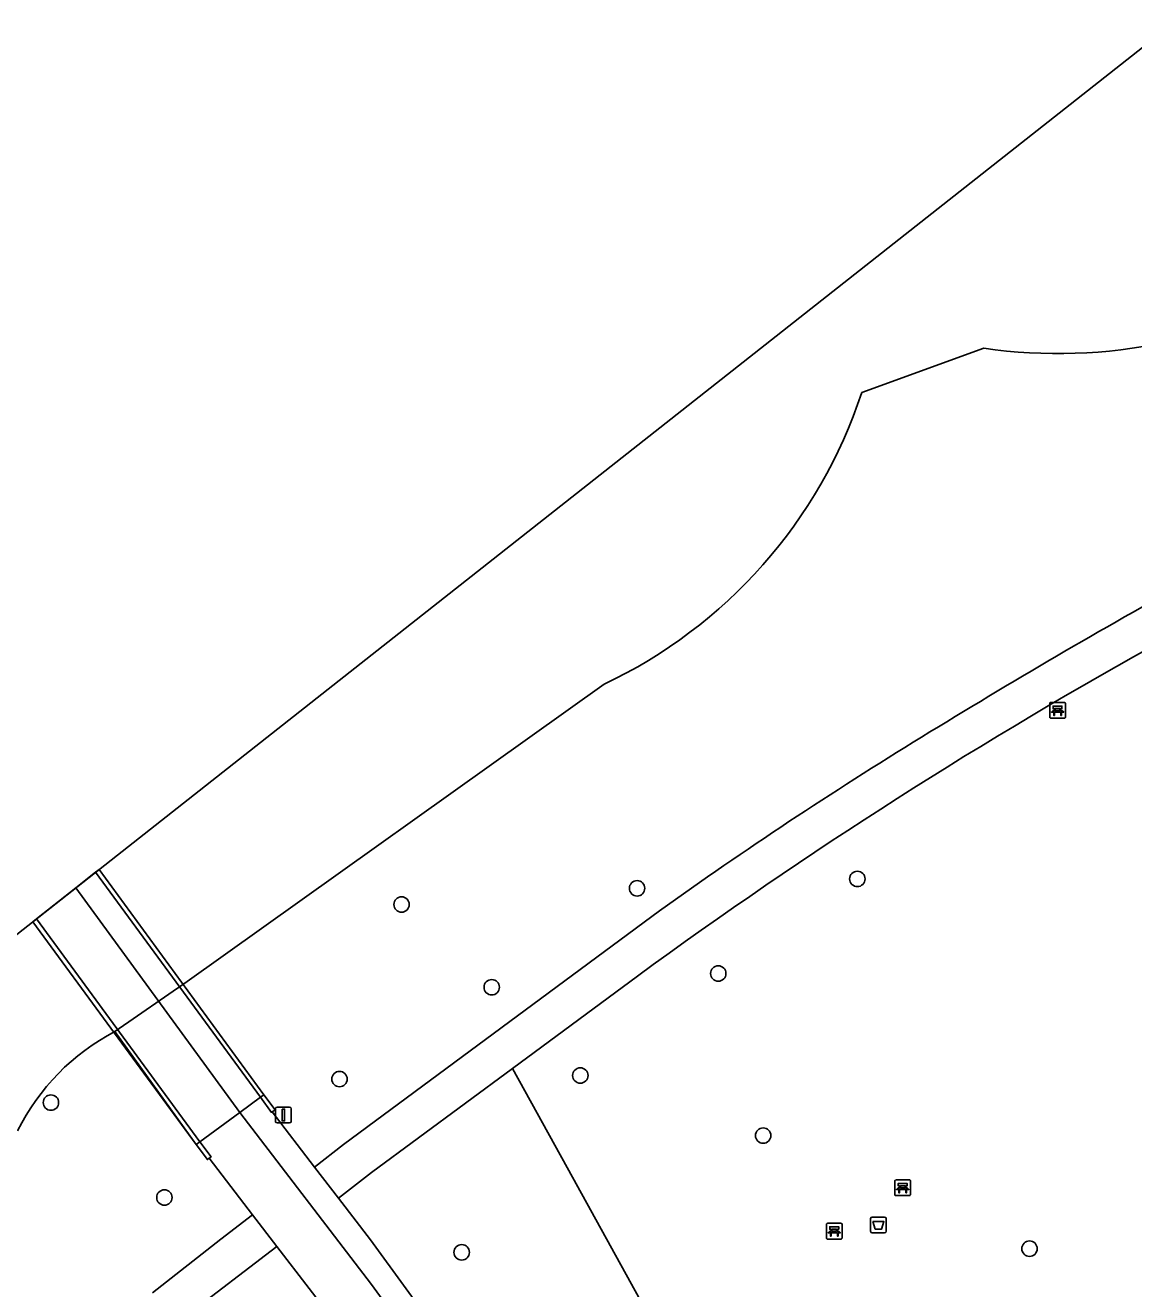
# Model space of a CAD drawing. Extents: x 159674 to 160531, y 382172 to 382904.
# Drawn here: x 160161.2 to 160231.5, y 382742.3 to 382822.4 of the extents above; entities that cross this region are included whole.
import ezdxf

# ---------------------------------------------------------------- set-up
doc = ezdxf.new("R2010")
doc.units = 0
for name, color, linetype in [('IMGEO_Afvalbak', 7, 'Continuous'), ('IMGEO_Bank', 7, 'Continuous'), ('IMGEO_Boom', 7, 'Continuous'), ('IMGEO_Dek', 7, 'Continuous'), ('IMGEO_Fietspad_gesloten', 7, 'Continuous'), ('IMGEO_Fietspad_open', 7, 'Continuous'), ('IMGEO_Groenvoorziening', 7, 'Continuous'), ('IMGEO_Lichtmast', 7, 'Continuous'), ('IMGEO_Meer_plas_ven_vijver', 7, 'Continuous'), ('IMGEO_Muur', 7, 'Continuous'), ('IMGEO_Voetpad_gesloten', 7, 'Continuous'), ('IMGEO_Voetpad_halfverhard', 7, 'Continuous'), ('IMGEO_Voetpad_open', 7, 'Continuous')]:
    doc.layers.add(name, color=color, linetype=linetype)

msp = doc.modelspace()

# ---------------------------------------------------------------- linework, layer by layer
at = {"layer": 'IMGEO_Afvalbak'}
for p, q in [((160214.836, 382745.958), (160214.836, 382746.758)), ((160214.836, 382746.758), (160214.836, 382745.958)), ((160214.936, 382746.858), (160215.726, 382746.858)), ((160215.726, 382746.858), (160214.936, 382746.858)), ((160215.826, 382746.758), (160215.826, 382745.958)), ((160215.826, 382745.958), (160215.826, 382746.758)), ((160215.726, 382745.858), (160214.936, 382745.858)), ((160214.936, 382745.858), (160215.726, 382745.858))]:
    msp.add_line(p, q, dxfattribs=at)
msp.add_lwpolyline([(160214.979, 382746.572), (160215.683, 382746.572), (160215.534, 382746.102), (160215.128, 382746.102), (160214.979, 382746.572)], dxfattribs=at)
for centre, start, end in [((160214.936, 382746.758), 90, 180), ((160214.936, 382746.758), 90, 180), ((160215.726, 382746.758), 0, 90), ((160215.726, 382746.758), 360, 90), ((160214.936, 382745.958), 180, 270), ((160214.936, 382745.958), 180, 270), ((160215.726, 382745.958), 270, 0), ((160215.726, 382745.958), 270, 0)]:
    msp.add_arc(centre, 0.1, start, end, dxfattribs=at)
at = {"layer": 'IMGEO_Bank'}
for p, q in [((160226.268, 382779.479), (160227.109, 382779.479)), ((160227.109, 382779.479), (160226.268, 382779.479)), ((160226.193, 382778.554), (160226.193, 382779.395)), ((160226.193, 382779.395), (160226.193, 382778.554)), ((160226.89, 382778.877), (160226.497, 382778.877)), ((160226.502, 382778.985), (160226.502, 382779.091)), ((160226.546, 382779.091), (160226.546, 382778.985)), ((160226.834, 382779.097), (160226.552, 382779.097)), ((160226.552, 382778.979), (160226.834, 382778.979)), ((160226.84, 382778.985), (160226.84, 382779.091)), ((160226.884, 382779.091), (160226.884, 382778.985)), ((160227.193, 382779.404), (160227.193, 382778.563)), ((160227.193, 382778.563), (160227.193, 382779.404)), ((160227.118, 382778.479), (160226.277, 382778.479)), ((160226.277, 382778.479), (160227.118, 382778.479)), ((160216.374, 382748.291), (160216.374, 382749.132)), ((160216.374, 382749.132), (160216.374, 382748.291)), ((160216.449, 382749.216), (160217.29, 382749.216)), ((160217.29, 382749.216), (160216.449, 382749.216)), ((160217.374, 382749.141), (160217.374, 382748.3)), ((160217.374, 382748.3), (160217.374, 382749.141)), ((160217.071, 382748.614), (160216.678, 382748.614)), ((160216.683, 382748.722), (160216.683, 382748.828)), ((160216.727, 382748.828), (160216.727, 382748.722)), ((160217.015, 382748.834), (160216.733, 382748.834)), ((160216.733, 382748.716), (160217.015, 382748.716)), ((160217.021, 382748.722), (160217.021, 382748.828)), ((160217.065, 382748.828), (160217.065, 382748.722)), ((160217.299, 382748.216), (160216.458, 382748.216)), ((160216.458, 382748.216), (160217.299, 382748.216)), ((160212.035, 382745.539), (160212.035, 382746.38)), ((160212.035, 382746.38), (160212.035, 382745.539)), ((160212.11, 382746.464), (160212.951, 382746.464)), ((160212.951, 382746.464), (160212.11, 382746.464)), ((160212.732, 382745.862), (160212.339, 382745.862)), ((160212.344, 382745.97), (160212.344, 382746.076)), ((160212.388, 382746.076), (160212.388, 382745.97)), ((160212.676, 382746.082), (160212.394, 382746.082)), ((160212.394, 382745.964), (160212.676, 382745.964)), ((160212.682, 382745.97), (160212.682, 382746.076)), ((160212.726, 382746.076), (160212.726, 382745.97)), ((160213.035, 382746.389), (160213.035, 382745.548)), ((160213.035, 382745.548), (160213.035, 382746.389)), ((160212.96, 382745.464), (160212.119, 382745.464)), ((160212.119, 382745.464), (160212.96, 382745.464))]:
    msp.add_line(p, q, dxfattribs=at)
for points in [[(160226.44, 382778.877), (160226.298, 382778.877), (160226.41, 382778.979), (160226.496, 382778.979)], [(160226.496, 382779.097), (160226.41, 382779.097), (160226.41, 382779.258), (160226.973, 382779.258), (160226.973, 382779.097), (160226.89, 382779.097)], [(160226.49, 382778.87), (160226.49, 382778.663), (160226.447, 382778.663), (160226.447, 382778.87)], [(160226.89, 382778.979), (160226.973, 382778.979), (160227.085, 382778.877), (160226.946, 382778.877)], [(160226.94, 382778.87), (160226.94, 382778.663), (160226.896, 382778.663), (160226.896, 382778.87)], [(160216.621, 382748.614), (160216.479, 382748.614), (160216.591, 382748.716), (160216.677, 382748.716)], [(160216.677, 382748.834), (160216.591, 382748.834), (160216.591, 382748.995), (160217.154, 382748.995), (160217.154, 382748.834), (160217.071, 382748.834)], [(160216.671, 382748.607), (160216.671, 382748.4), (160216.628, 382748.4), (160216.628, 382748.607)], [(160217.071, 382748.716), (160217.154, 382748.716), (160217.266, 382748.614), (160217.127, 382748.614)], [(160217.121, 382748.607), (160217.121, 382748.4), (160217.077, 382748.4), (160217.077, 382748.607)], [(160212.282, 382745.862), (160212.14, 382745.862), (160212.252, 382745.964), (160212.338, 382745.964)], [(160212.338, 382746.082), (160212.252, 382746.082), (160212.252, 382746.243), (160212.815, 382746.243), (160212.815, 382746.082), (160212.732, 382746.082)], [(160212.332, 382745.855), (160212.332, 382745.648), (160212.289, 382745.648), (160212.289, 382745.855)], [(160212.732, 382745.964), (160212.815, 382745.964), (160212.927, 382745.862), (160212.788, 382745.862)], [(160212.782, 382745.855), (160212.782, 382745.648), (160212.738, 382745.648), (160212.738, 382745.855)]]:
    msp.add_lwpolyline(points, dxfattribs=at)
for centre, radius, start, end in [((160226.271, 382779.401), 0.0779, 92.4484, 184.28452), ((160226.271, 382779.401), 0.0779, 92.4484, 184.28452), ((160227.115, 382779.401), 0.0779, 2.4484, 94.28452), ((160227.115, 382779.401), 0.0779, 2.4484, 94.28452), ((160226.44, 382778.87), 0.00671, 2.89567, 87.10433), ((160226.497, 382778.87), 0.00671, 92.89567, 177.10433), ((160226.495, 382779.09), 0.00671, 2.89567, 87.10433), ((160226.495, 382778.986), 0.00671, 272.89567, 357.10433), ((160226.552, 382779.09), 0.00671, 92.89567, 177.10433), ((160226.552, 382778.986), 0.00671, 182.89567, 267.10433), ((160226.834, 382779.09), 0.00671, 2.89567, 87.10433), ((160226.834, 382778.986), 0.00671, 272.89567, 357.10433), ((160226.891, 382779.09), 0.00671, 92.89567, 177.10433), ((160226.891, 382778.986), 0.00671, 182.89567, 267.10433), ((160226.889, 382778.87), 0.00671, 2.89567, 87.10433), ((160226.946, 382778.87), 0.00671, 92.89567, 177.10433), ((160226.271, 382778.557), 0.0779, 182.4484, 274.28452), ((160226.271, 382778.557), 0.0779, 182.4484, 274.28452), ((160227.115, 382778.557), 0.0779, 272.4484, 4.28452), ((160227.115, 382778.557), 0.0779, 272.4484, 4.28452), ((160216.452, 382749.138), 0.0779, 92.4484, 184.28452), ((160216.452, 382749.138), 0.0779, 92.4484, 184.28452), ((160217.296, 382749.138), 0.0779, 2.4484, 94.28452), ((160217.296, 382749.138), 0.0779, 2.4484, 94.28452), ((160216.452, 382748.294), 0.0779, 182.4484, 274.28452), ((160216.452, 382748.294), 0.0779, 182.4484, 274.28452), ((160216.621, 382748.607), 0.00671, 2.89567, 87.10433), ((160216.678, 382748.607), 0.00671, 92.89567, 177.10433), ((160216.676, 382748.827), 0.00671, 2.89567, 87.10433), ((160216.676, 382748.723), 0.00671, 272.89567, 357.10433), ((160216.733, 382748.827), 0.00671, 92.89567, 177.10433), ((160216.733, 382748.723), 0.00671, 182.89567, 267.10433), ((160217.015, 382748.827), 0.00671, 2.89567, 87.10433), ((160217.015, 382748.723), 0.00671, 272.89567, 357.10433), ((160217.072, 382748.827), 0.00671, 92.89567, 177.10433), ((160217.072, 382748.723), 0.00671, 182.89567, 267.10433), ((160217.07, 382748.607), 0.00671, 2.89567, 87.10433), ((160217.127, 382748.607), 0.00671, 92.89567, 177.10433), ((160217.296, 382748.294), 0.0779, 272.4484, 4.28452), ((160217.296, 382748.294), 0.0779, 272.4484, 4.28452), ((160212.113, 382746.386), 0.0779, 92.4484, 184.28452), ((160212.113, 382746.386), 0.0779, 92.4484, 184.28452), ((160212.282, 382745.855), 0.00671, 2.89567, 87.10433), ((160212.339, 382745.855), 0.00671, 92.89567, 177.10433), ((160212.337, 382746.075), 0.00671, 2.89567, 87.10433), ((160212.337, 382745.971), 0.00671, 272.89567, 357.10433), ((160212.394, 382746.075), 0.00671, 92.89567, 177.10433), ((160212.394, 382745.971), 0.00671, 182.89567, 267.10433), ((160212.676, 382746.075), 0.00671, 2.89567, 87.10433), ((160212.676, 382745.971), 0.00671, 272.89567, 357.10433), ((160212.733, 382746.075), 0.00671, 92.89567, 177.10433), ((160212.733, 382745.971), 0.00671, 182.89567, 267.10433), ((160212.731, 382745.855), 0.00671, 2.89567, 87.10433), ((160212.788, 382745.855), 0.00671, 92.89567, 177.10433), ((160212.957, 382746.386), 0.0779, 2.4484, 94.28452), ((160212.957, 382746.386), 0.0779, 2.4484, 94.28452), ((160212.113, 382745.542), 0.0779, 182.4484, 274.28452), ((160212.113, 382745.542), 0.0779, 182.4484, 274.28452), ((160212.957, 382745.542), 0.0779, 272.4484, 4.28452), ((160212.957, 382745.542), 0.0779, 272.4484, 4.28452)]:
    msp.add_arc(centre, radius, start, end, dxfattribs=at)
at = {"layer": 'IMGEO_Boom'}
for centre in [(160213.998, 382768.297), (160200.032, 382767.7), (160185.1, 382766.675), (160205.181, 382762.303), (160190.817, 382761.43), (160196.434, 382755.832), (160181.164, 382755.607), (160162.87, 382754.116), (160208.026, 382752.026), (160170.063, 382748.102), (160188.914, 382744.623), (160224.916, 382744.855)]:
    msp.add_circle(centre, 0.489, dxfattribs=at)
at = {"layer": 'IMGEO_Dek'}
msp.add_lwpolyline([(160165.921, 382768.888), (160161.727, 382765.584), (160172.081, 382751.464), (160172.317, 382751.637), (160174.846, 382753.493), (160176.15, 382754.451), (160176.376, 382754.617)], close=True, dxfattribs=at)
at = {"layer": 'IMGEO_Fietspad_gesloten'}
msp.add_lwpolyline([(160164.44, 382767.721), (160161.953, 382765.762), (160172.317, 382751.637), (160174.846, 382753.493)], close=True, dxfattribs=at)
at = {"layer": 'IMGEO_Fietspad_open'}
msp.add_lwpolyline([(160188.798, 382734.404), (160186.522, 382738.024), (160183.195, 382742.581), (160174.846, 382753.493), (160172.317, 382751.637), (160173.023, 382750.675), (160172.902, 382750.586), (160175.652, 382747.001), (160177.186, 382745.001), (160181.285, 382739.658)], dxfattribs=at)
at = {"layer": 'IMGEO_Groenvoorziening'}
for points in [[(160222.01, 382801.937), (160214.274, 382799.125)], [(160197.942, 382780.641), (160171.515, 382761.792), (160166.926, 382758.615), (160172.081, 382751.464), (160172.317, 382751.637), (160174.846, 382753.493), (160176.15, 382754.451), (160176.376, 382754.617), (160177.077, 382753.66), (160176.888, 382753.521), (160179.572, 382750.032), (160181.424, 382751.464), (160201.446, 382766.28)], [(160200.052, 382762.134), (160192.129, 382756.282), (160195.593, 382750), (160208.869, 382725.922), (160242.298, 382743.421), (160241.058, 382745.734), (160249.38, 382750), (160254.327, 382752.536), (160259.322, 382755.576)], [(160173.644, 382745.448), (160175.652, 382747.001), (160172.902, 382750.586), (160172.787, 382750.502), (160172.081, 382751.464), (160166.926, 382758.615)], [(160195.593, 382750), (160192.129, 382756.282), (160183.202, 382749.69), (160181.098, 382748.05), (160183.129, 382745.41), (160187.833, 382738.975), (160190.232, 382735.187), (160192.877, 382730.483), (160197.355, 382722.083)], [(160200.293, 382721.433), (160208.869, 382725.922), (160195.593, 382750)], [(160169.302, 382742.065), (160173.644, 382745.448)], [(160181.285, 382739.658), (160177.186, 382745.001), (160175.131, 382743.4), (160169.986, 382739.485), (160169.189, 382738.89), (160185.379, 382713.701), (160192.452, 382717.443), (160193.262, 382718.805), (160187.634, 382729.468)]]:
    msp.add_lwpolyline(points, dxfattribs=at)
for centre, radius, start, end in [((160226.703, 382834.539), 32.938, 261.80807, 302.1705), ((160184.572, 382808.911), 31.272, 295.31049, 341.76349), ((160441.07, 382415.208), 425.24, 118.94114, 121.6284), ((160385.532, 382508.445), 314.263, 118.89201, 126.17174), ((160369.697, 382530.19), 289.909, 121.53456, 125.47576), ((160173.446, 382746.051), 14.155, 117.42489, 153.67904)]:
    msp.add_arc(centre, radius, start, end, dxfattribs=at)
at = {"layer": 'IMGEO_Lichtmast'}
for p, q in [((160177.109, 382752.927), (160177.109, 382753.727)), ((160177.109, 382753.727), (160177.109, 382752.927)), ((160177.209, 382753.827), (160177.999, 382753.827)), ((160177.999, 382753.827), (160177.209, 382753.827)), ((160178.099, 382753.727), (160178.099, 382752.927)), ((160178.099, 382752.927), (160178.099, 382753.727)), ((160177.999, 382752.827), (160177.209, 382752.827)), ((160177.209, 382752.827), (160177.999, 382752.827))]:
    msp.add_line(p, q, dxfattribs=at)
msp.add_lwpolyline([(160177.529, 382753.702), (160177.679, 382753.702), (160177.679, 382752.952), (160177.529, 382752.952), (160177.529, 382753.702)], dxfattribs=at)
for centre, start, end in [((160177.209, 382753.727), 90, 180), ((160177.209, 382753.727), 90, 180), ((160177.999, 382753.727), 0, 90), ((160177.999, 382753.727), 360, 90), ((160177.209, 382752.927), 180, 270), ((160177.209, 382752.927), 180, 270), ((160177.999, 382752.927), 270, 0), ((160177.999, 382752.927), 270, 0)]:
    msp.add_arc(centre, 0.1, start, end, dxfattribs=at)
at = {"layer": 'IMGEO_Meer_plas_ven_vijver'}
for points in [[(160233.871, 382822.416), (160154.703, 382760.051)], [(160214.274, 382799.125), (160222.01, 382801.937)], [(160166.926, 382758.615), (160171.515, 382761.792), (160197.942, 382780.641)]]:
    msp.add_lwpolyline(points, dxfattribs=at)
for centre, radius, start, end in [((160226.703, 382834.539), 32.938, 261.80807, 302.1705), ((160184.572, 382808.911), 31.272, 295.31049, 341.76349), ((160173.446, 382746.051), 14.155, 117.42489, 153.67904)]:
    msp.add_arc(centre, radius, start, end, dxfattribs=at)
at = {"layer": 'IMGEO_Muur'}
for points in [[(160165.921, 382768.888), (160165.703, 382768.717), (160176.15, 382754.451), (160176.376, 382754.617)], [(160161.953, 382765.762), (160161.727, 382765.584), (160172.081, 382751.464), (160172.317, 382751.637)], [(160176.15, 382754.451), (160176.851, 382753.494), (160176.888, 382753.521), (160177.077, 382753.66), (160176.376, 382754.617)], [(160172.317, 382751.637), (160172.081, 382751.464), (160172.787, 382750.502), (160172.902, 382750.586), (160173.023, 382750.675)]]:
    msp.add_lwpolyline(points, close=True, dxfattribs=at)
at = {"layer": 'IMGEO_Voetpad_gesloten'}
msp.add_lwpolyline([(160165.703, 382768.717), (160164.44, 382767.721), (160174.846, 382753.493), (160176.15, 382754.451)], close=True, dxfattribs=at)
at = {"layer": 'IMGEO_Voetpad_halfverhard'}
for points in [[(160201.446, 382766.28), (160181.424, 382751.464), (160179.572, 382750.032), (160181.098, 382748.05), (160183.202, 382749.69), (160192.129, 382756.282), (160200.052, 382762.134)], [(160169.189, 382738.89), (160169.986, 382739.485), (160175.131, 382743.4), (160177.186, 382745.001), (160175.652, 382747.001), (160173.644, 382745.448), (160169.302, 382742.065)]]:
    msp.add_lwpolyline(points, dxfattribs=at)
for centre, radius, start, end in [((160441.07, 382415.208), 425.24, 118.94114, 121.6284), ((160385.532, 382508.445), 314.263, 118.89201, 126.17174), ((160369.697, 382530.19), 289.909, 121.53456, 125.47576)]:
    msp.add_arc(centre, radius, start, end, dxfattribs=at)
at = {"layer": 'IMGEO_Voetpad_open'}
msp.add_lwpolyline([(160190.232, 382735.187), (160187.833, 382738.975), (160183.129, 382745.41), (160181.098, 382748.05), (160179.572, 382750.032), (160176.888, 382753.521), (160176.851, 382753.494), (160176.15, 382754.451), (160174.846, 382753.493), (160183.195, 382742.581), (160186.522, 382738.024), (160188.798, 382734.404), (160191.437, 382729.7), (160203.842, 382706.345), (160205.379, 382707.032), (160200.34, 382716.484), (160197.355, 382722.083), (160192.877, 382730.483)], close=True, dxfattribs=at)

doc.saveas('drawing.dxf')
